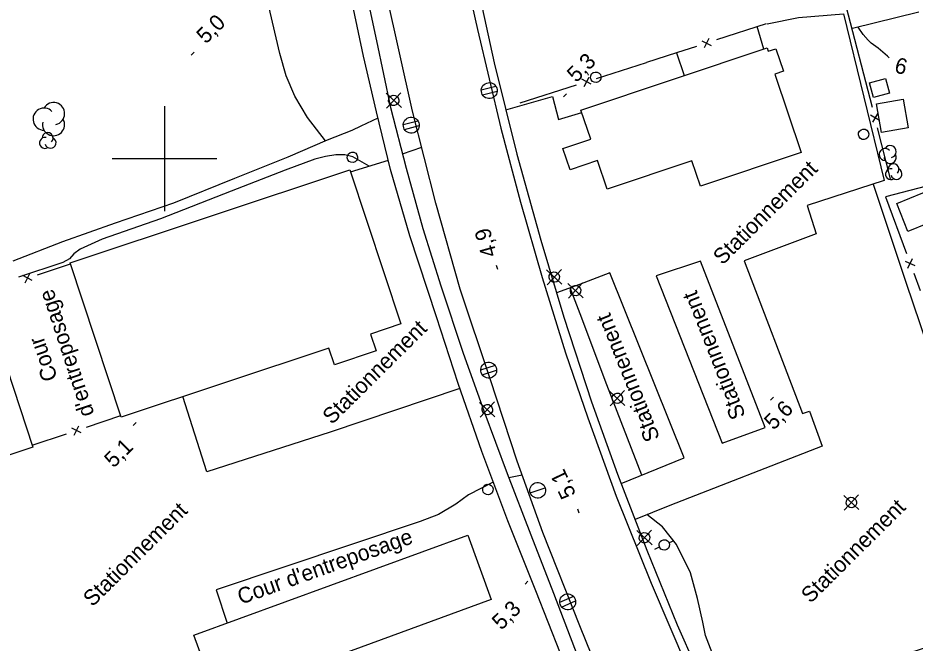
# Model space of a CAD drawing. Extents: x 381879 to 384696, y 5564785 to 5567594.
# Drawn here: x 383572 to 383743.2, y 5566707.6 to 5566826.8 of the extents above; entities that cross this region are included whole.
import ezdxf

# ---------------------------------------------------------------- set-up
doc = ezdxf.new("R2010")
doc.units = 0
for name, color, linetype in [('Niveau 19', 7, 'Continuous'), ('Niveau 2', 7, 'Continuous'), ('Niveau 21', 7, 'Continuous'), ('Niveau 22', 7, 'Continuous'), ('Niveau 3', 7, 'Continuous'), ('Niveau 31', 7, 'Continuous'), ('Niveau 36', 7, 'Continuous'), ('Niveau 37', 7, 'Continuous'), ('Niveau 44', 7, 'Continuous'), ('Niveau 52', 7, 'Continuous'), ('Niveau 57', 7, 'Continuous'), ('Niveau 61', 7, 'Continuous')]:
    doc.layers.add(name, color=color, linetype=linetype)

msp = doc.modelspace()

# ---------------------------------------------------------------- linework, layer by layer
at = {"layer": 'Niveau 19'}
for points in [[(383743.88, 5566827.96), (383731.25, 5566824.83)], [(383571.09, 5566780.53), (383580.61, 5566784.2), (383590.61, 5566787.75), (383601.74, 5566791.58), (383613.4, 5566796.28), (383623.59, 5566800.37), (383631.11, 5566803.59), (383635.82, 5566805.43), (383637.49, 5566806.27), (383640.75, 5566807.76)], [(383645.37, 5566800.91), (383649.06, 5566802.19)], [(383639.04, 5566798.58), (383635.92, 5566800.34), (383634.38, 5566800.74), (383632.67, 5566800.7), (383630.72, 5566800.42), (383628.67, 5566799.89), (383623.03, 5566797.82), (383612.68, 5566793.79), (383599.2, 5566788.54), (383588.07, 5566784.63), (383583.93, 5566782.71), (383582.7, 5566781.82), (383581.89, 5566780.9), (383580.61, 5566780.18), (383572.12, 5566777.39)], [(383668.25, 5566739.66), (383665.7, 5566739.1)]]:
    msp.add_lwpolyline(points, dxfattribs=at)
at = {"layer": 'Niveau 2'}
msp.add_lwpolyline([(383738.23, 5566819.26), (383737.93, 5566819.53), (383736.13, 5566821.06), (383734.8, 5566822.03), (383734.23, 5566822.58), (383733.29, 5566823.7), (383732.34, 5566825.1)], dxfattribs=at)
at = {"layer": 'Niveau 21'}
for points in [[(383737.49, 5566590.78), (383727.69, 5566609.79), (383718.09, 5566629.17), (383707.78, 5566649.57), (383698.39, 5566667.64), (383691.2, 5566682.96), (383683.79, 5566699.61), (383679.21, 5566710.93), (383672.16, 5566728.73), (383667.29, 5566742.33), (383662.12, 5566758.01), (383656.42, 5566775.1), (383651.76, 5566791.49), (383647.32, 5566809.08), (383642.31, 5566831.38), (383638.34, 5566852.16), (383635.18, 5566871.36), (383632.88, 5566888.99), (383630.5, 5566910.54), (383628.88, 5566932.68), (383627.83, 5566946.15)], [(383656.51, 5566838.83), (383659.71, 5566824.66), (383664.14, 5566805.82), (383667.93, 5566791.68), (383672.02, 5566777.35), (383676.48, 5566763), (383680.72, 5566750.59), (383686.18, 5566735.62), (383692.84, 5566719.03), (383699.73, 5566702.81), (383706.49, 5566687.26), (383711.98, 5566675.65), (383718.39, 5566663.41), (383726.41, 5566648.54), (383735.72, 5566631.32), (383745.62, 5566613.56)]]:
    msp.add_lwpolyline(points, dxfattribs=at)
at = {"layer": 'Niveau 22'}
for points in [[(383637.83, 5566834.7), (383640.4, 5566822.49), (383643.12, 5566809.78), (383646.07, 5566798.17), (383649.27, 5566786.68), (383652.73, 5566775.72), (383656.99, 5566762.89), (383660.88, 5566751.93), (383665.38, 5566739.94), (383669.88, 5566728.23), (383674.2, 5566717.15), (383679.54, 5566703.17), (383683.93, 5566692.42), (383689.56, 5566680.6), (383695.97, 5566667.1), (383702.38, 5566654.26), (383707.4, 5566644.24), (383713.72, 5566630.92), (383720.12, 5566618.01), (383725.46, 5566607.19), (383730.76, 5566596.68), (383733.99, 5566590.28)], [(383730.43, 5566590.21), (383721.47, 5566608.25), (383714.93, 5566621.22), (383708.85, 5566633.9), (383702.11, 5566647.99), (383696.2, 5566660.14), (383688.59, 5566675.87), (383683.65, 5566686.74), (383680.8, 5566692.6), (383675.54, 5566705.66), (383670.82, 5566717.61), (383665.49, 5566730.94), (383660.5, 5566744.14), (383656.04, 5566757.09), (383651.85, 5566769.86), (383646.82, 5566785.26), (383643.11, 5566797.93), (383640.46, 5566808.96), (383637.98, 5566819.54), (383635.12, 5566833.17)], [(383659.8, 5566832.31), (383662.88, 5566818.25), (383667.18, 5566800.85), (383671.75, 5566784.45), (383676.14, 5566769.79), (383681.46, 5566753.63), (383686.39, 5566739.86), (383692.03, 5566725.32), (383697.78, 5566711.11), (383704.75, 5566695.31), (383712.15, 5566678.83), (383719.49, 5566664.56), (383727.32, 5566650.41), (383736.23, 5566634.1), (383747.52, 5566614.05)]]:
    msp.add_lwpolyline(points, dxfattribs=at)
at = {"layer": 'Niveau 3'}
for p, q in [((383605.1, 5566819.71), (383605.67, 5566820.28)), ((383676.13, 5566811.79), (383676.7, 5566812.36)), ((383663.55, 5566778.83), (383663.33, 5566779.6)), ((383715.57, 5566753.92), (383716.14, 5566754.49)), ((383594.02, 5566749.1), (383594.59, 5566749.67)), ((383679.1, 5566732.37), (383678.84, 5566733.13)), ((383668.76, 5566718.85), (383669.33, 5566719.42))]:
    msp.add_line(p, q, dxfattribs=at)
at = {"layer": 'Niveau 31'}
for points in [[(383679.44, 5566809.24), (383714.93, 5566821.11), (383715.14, 5566820.47), (383716.62, 5566820.97), (383718.06, 5566816.67), (383716.43, 5566816.13), (383721.44, 5566801.17), (383702.23, 5566794.74), (383700.61, 5566799.59), (383684.44, 5566794.19), (383682.62, 5566799.63), (383677.36, 5566797.87), (383676, 5566801.93), (383681.3, 5566803.7)], [(383734.48, 5566814.47), (383737.51, 5566815.3), (383738.28, 5566812.49), (383735.25, 5566811.66)], [(383740.89, 5566811.35), (383741.85, 5566805.91), (383736.76, 5566805.02), (383735.8, 5566810.46)], [(383581.98, 5566780.14), (383635.32, 5566797.87), (383645.09, 5566768.49), (383639.28, 5566766.56), (383640.36, 5566763.32), (383632.41, 5566760.68), (383631.35, 5566763.87), (383591.75, 5566750.71)], [(383739.66, 5566791.43), (383747.14, 5566794.47), (383749.3, 5566789.15), (383741.82, 5566786.11)], [(383564.92, 5566775.05), (383574.85, 5566744.96), (383559.4, 5566739.86), (383549.47, 5566769.95)], [(383605.61, 5566709.12), (383657.84, 5566728.2), (383662.33, 5566715.9), (383610.1, 5566696.82)]]:
    msp.add_lwpolyline(points, close=True, dxfattribs=at)
at = {"layer": 'Niveau 36'}
for p, q in [((383663.21, 5566813.79), (383660.4, 5566813.06)), ((383642.25, 5566812.47), (383645.17, 5566809.75)), ((383642.35, 5566809.65), (383645.07, 5566812.57)), ((383660.65, 5566812.17), (383663.46, 5566812.9)), ((383648.33, 5566807.18), (383645.52, 5566806.46)), ((383645.77, 5566805.58), (383648.58, 5566806.3)), ((383672.87, 5566778.77), (383675.79, 5566776.05)), ((383672.97, 5566775.95), (383675.69, 5566778.87)), ((383676.93, 5566776.2), (383679.85, 5566773.48)), ((383677.03, 5566773.38), (383679.75, 5566776.3)), ((383663.04, 5566760.56), (383660.29, 5566759.65)), ((383660.6, 5566758.78), (383663.35, 5566759.69)), ((383684.9, 5566755.66), (383687.82, 5566752.94)), ((383685, 5566752.84), (383687.72, 5566755.76)), ((383660.1, 5566753.5), (383663.02, 5566750.78)), ((383660.2, 5566750.68), (383662.92, 5566753.6)), ((383669.76, 5566736.26), (383672.6, 5566737.24)), ((383729.55, 5566735.79), (383732.47, 5566733.07)), ((383729.65, 5566732.97), (383732.37, 5566735.89)), ((383690.08, 5566729.06), (383693, 5566726.34)), ((383690.18, 5566726.24), (383692.9, 5566729.16)), ((383693.5, 5566725.54), (383694.41, 5566725.95)), ((383697.17, 5566727.14), (383696.25, 5566726.74)), ((383678.03, 5566716.49), (383675.37, 5566715.33)), ((383675.75, 5566714.49), (383678.41, 5566715.65))]:
    msp.add_line(p, q, dxfattribs=at)
for centre, major_axis in [((383682.26, 5566815.53), (0.116, -0.993)), ((383661.94, 5566812.98), (-0.18, 1.51)), ((383643.72, 5566811.11), (0.116, -0.993)), ((383647.06, 5566806.38), (-0.18, 1.51)), ((383733.35, 5566804.64), (0.116, -0.993)), ((383635.84, 5566800.26), (0.116, -0.993)), ((383674.34, 5566777.41), (0.116, -0.993)), ((383678.4, 5566774.84), (0.116, -0.993)), ((383661.83, 5566759.67), (-0.18, 1.51)), ((383686.37, 5566754.3), (0.116, -0.993)), ((383661.57, 5566752.14), (0.116, -0.993)), ((383661.68, 5566736.91), (0.116, -0.993)), ((383671.19, 5566736.75), (-0.17, 1.49)), ((383731.02, 5566734.43), (0.116, -0.993)), ((383691.55, 5566727.7), (0.116, -0.993)), ((383695.32, 5566726.34), (-0.116, 0.993)), ((383676.9, 5566715.49), (-0.18, 1.51))]:
    msp.add_ellipse(centre, major_axis=major_axis, ratio=0.99999, dxfattribs=at)
at = {"layer": 'Niveau 37'}
for p, q in [((383735.04, 5566809.73), (383730.05, 5566829.08)), ((383714.78, 5566825.71), (383705.27, 5566822.63)), ((383702.47, 5566822.47), (383704.26, 5566821.56)), ((383703.82, 5566822.91), (383702.91, 5566821.12)), ((383682.42, 5566815.29), (383691.95, 5566818.32)), ((383681.41, 5566814.22), (383679.62, 5566815.14)), ((383680.05, 5566813.79), (383680.98, 5566815.57)), ((383667.86, 5566810.65), (383678.61, 5566814.07)), ((383736.39, 5566807.27), (383734.67, 5566808.3)), ((383736.05, 5566808.65), (383735.02, 5566806.93)), ((383738.46, 5566796.15), (383736.02, 5566805.85)), ((383746.8, 5566795.12), (383737.51, 5566792.73)), ((383737.51, 5566792.73), (383741.53, 5566781.92)), ((383741.81, 5566779.13), (383742.65, 5566780.95)), ((383575.75, 5566777.85), (383582.05, 5566779.92)), ((383741.31, 5566780.46), (383743.14, 5566779.62)), ((383574.74, 5566776.78), (383572.95, 5566777.7)), ((383573.38, 5566776.34), (383574.3, 5566778.13)), ((383742.92, 5566778.17), (383744.12, 5566774.87)), ((383585.09, 5566748.78), (383591.64, 5566751.05)), ((383584.09, 5566747.7), (383582.29, 5566748.61)), ((383582.74, 5566747.26), (383583.64, 5566749.05)), ((383574.72, 5566745.37), (383581.29, 5566747.53))]:
    msp.add_line(p, q, dxfattribs=at)
for points in [[(383697.63, 5566820.21), (383691.95, 5566818.32)], [(383701.46, 5566821.4), (383697.63, 5566820.21), (383699.15, 5566815.83)]]:
    msp.add_lwpolyline(points, dxfattribs=at)
at = {"layer": 'Niveau 44'}
for centre, radius, start, end in [((383578.83, 5566808.6), 2.11, 282.2692, 149.7262), ((383577.01, 5566807.54), 2.11, 44.1153, 269.8039), ((383578.83, 5566806.49), 2.11, 166.9368, 29.6212), ((383737.46, 5566800.79), 1.14, 44.1153, 269.8039), ((383738.44, 5566801.36), 1.14, 282.2692, 149.7262), ((383738.44, 5566800.22), 1.14, 166.9368, 29.6212)]:
    msp.add_arc(centre, radius, start, end, dxfattribs=at)
for centre, start_param, end_param in [((383577.69, 5566803.92), 0.690957, 4.629966), ((383577.2, 5566803), 2.834597, 6.721173), ((383578.25, 5566803.04), 4.847526, 8.817401), ((383738.57, 5566797.04), 2.834597, 6.721173), ((383739.06, 5566797.96), 0.690957, 4.629966), ((383739.62, 5566797.08), 4.847526, 8.817401)]:
    msp.add_ellipse(centre, major_axis=(0.12, -1.04), ratio=0.99999, start_param=start_param, end_param=end_param, dxfattribs=at)
at = {"layer": 'Niveau 52'}
for points in [[(383630.73, 5566803.43), (383627.26, 5566807.86), (383624.83, 5566811.91), (383623.21, 5566815.78), (383622.02, 5566820.06), (383617.61, 5566838.9), (383616.04, 5566840.15), (383607.88, 5566844.86), (383605.18, 5566847.66), (383603.28, 5566851.52), (383602.28, 5566855.27), (383601.31, 5566858.55), (383599.78, 5566860.02), (383597.22, 5566861.47), (383591.8, 5566863.45), (383585.61, 5566866.15), (383582.18, 5566867.05), (383577.08, 5566867.01), (383566.48, 5566866.86), (383549.3, 5566865.52)], [(383714.98, 5566825.74), (383720.94, 5566826.9), (383729.52, 5566827.63), (383737.3, 5566795.84), (383722.61, 5566791.07), (383724.3, 5566785.69), (383710.54, 5566780.49), (383721.7, 5566751.41), (383723.03, 5566751.87), (383725.45, 5566745.15), (383696.36, 5566733.87), (383689.75, 5566731.2)], [(383714.34, 5566820.91), (383713.07, 5566825.21)], [(383665.09, 5566809.3), (383673.99, 5566811.86), (383675.17, 5566807.47), (383679.6, 5566808.78)], [(383635.45, 5566797.47), (383642.69, 5566799.7)], [(383735.17, 5566795.15), (383741.4, 5566776.46), (383746.84, 5566760.51)], [(383706.4, 5566745.76), (383714.57, 5566748.75), (383702.24, 5566780.48), (383693.8, 5566777.66), (383706.4, 5566745.76)], [(383687.09, 5566738.06), (383699.11, 5566742.93), (383684.94, 5566778.25), (383679.13, 5566775.99), (383674.75, 5566774.42)], [(383691.06, 5566739.67), (383684.4, 5566756.84), (383679.28, 5566770.4), (383677.39, 5566775.36)], [(383656.35, 5566756.18), (383631.58, 5566747.83), (383608.09, 5566740.3), (383603.5, 5566754.61)], [(383662.71, 5566738.29), (383657.96, 5566735.92), (383655.58, 5566734.13), (383652.24, 5566732.14), (383648.79, 5566730.8), (383609.87, 5566717.74), (383611.97, 5566711.44)], [(383746.7, 5566707.24), (383732, 5566702.45), (383723.44, 5566699.24), (383716.67, 5566695.86), (383711.78, 5566692.91), (383710.22, 5566692.24), (383709.38, 5566693.05), (383703.16, 5566709.09), (383702.7, 5566711.6), (383701.68, 5566716.15), (383700.34, 5566720.99), (383697.69, 5566726.41), (383695.02, 5566729.79), (383692.02, 5566732.12)], [(383692.02, 5566732.12), (383692.02, 5566732.12)]]:
    msp.add_lwpolyline(points, dxfattribs=at)
at = {"layer": 'Niveau 61'}
for points in [[(383600, 5566810), (383600, 5566800), (383600, 5566790)], [(383590, 5566800), (383600, 5566800), (383610, 5566800)]]:
    msp.add_lwpolyline(points, dxfattribs=at)

# ---------------------------------------------------------------- texts
at = {"layer": 'Niveau 2'}
msp.add_text('6', height=3, rotation=345.2307, dxfattribs=at).set_placement((383739.06, 5566816.51))
at = {"layer": 'Niveau 3'}
for s, rotation, p in [('5,0', 44.7717, (383607.88, 5566821.75)), ('5,3', 44.7717, (383678.54, 5566814.37)), ('4,9', 105.3373, (383663.44, 5566781.64)), ('5,6', 44.7717, (383716.18, 5566748.1)), ('5,1', 44.7717, (383590.28, 5566740.88)), ('5,1', 115.4835, (383678.55, 5566736.01)), ('5,3', 44.7717, (383664.25, 5566709.95))]:
    msp.add_text(s, height=3, rotation=rotation, dxfattribs=at).set_placement(p)
at = {"layer": 'Niveau 52'}
for height, rotation, p in [(3, 44.7717, (383706.43, 5566779.58)), (2.9995, 111.435, (383710.9, 5566750.97)), (3, 111.7882, (383694.54, 5566746.74)), (3, 44.7717, (383631.92, 5566749.16)), (3, 44.7717, (383723.22, 5566715.06)), (3, 44.7717, (383586.25, 5566714.41))]:
    msp.add_text('Stationnement', height=height, rotation=rotation, dxfattribs=at).set_placement(p)
at = {"layer": 'Niveau 57'}
for s, height, rotation, p in [("d'entreposage", 3, 108.2665, (383586.63, 5566751.33)), ('Cour', 3, 109.1043, (383579.65, 5566758.13)), ("Cour d'entreposage", 2.9999, 19.6408, (383614.55, 5566714.93))]:
    msp.add_text(s, height=height, rotation=rotation, dxfattribs=at).set_placement(p)

doc.saveas('drawing.dxf')
